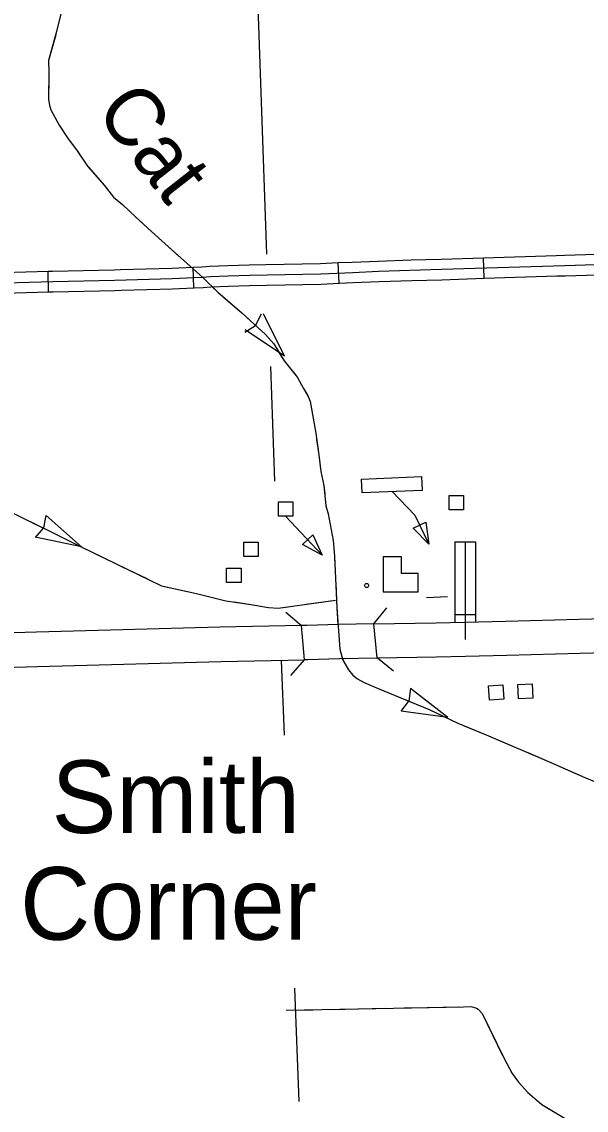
# Model space of a CAD drawing. Extents: x 1084508 to 1142749, y 1057638 to 1093403.
# Drawn here: x 1130762 to 1132050, y 1061710 to 1064194 of the extents above; entities that cross this region are included whole.
import ezdxf

# ---------------------------------------------------------------- set-up
doc = ezdxf.new("R2010")
doc.units = 0
for name, color, linetype in [('Level 15', 7, 'Continuous'), ('Level 24', 7, 'Continuous'), ('Level 32', 7, 'Continuous'), ('Level 35', 7, 'Continuous'), ('Level 37', 7, 'Continuous'), ('Level 43', 7, 'Continuous'), ('Level 45', 7, 'Continuous'), ('Level 5', 7, 'Continuous'), ('Level 56', 7, 'Continuous'), ('Level 58', 7, 'Continuous')]:
    doc.layers.add(name, color=color, linetype=linetype)

msp = doc.modelspace()

# ---------------------------------------------------------------- linework, layer by layer
at = {"layer": 'Level 15'}
for p, q in [((1131406.8, 1062737.9), (1131400.3, 1062816.2)), ((1131573.2, 1062742), (1131565.4, 1062820.3))]:
    msp.add_line(p, q, dxfattribs=at)
for points in [[(1131772.9, 1062824), (1131866.5, 1062826.2), (1132033.1, 1062830.9), (1132180.6, 1062835), (1132271.6, 1062838.7), (1132534.1, 1062846.9), (1132613.2, 1062849)], [(1131400.3, 1062816.2), (1131214.1, 1062812.8), (1130992.8, 1062806.6), (1130796, 1062801.5), (1130562.8, 1062794.8)], [(1131565.4, 1062820.3), (1131485.1, 1062819), (1131412.3, 1062816.4), (1131400.3, 1062816.2)], [(1131565.4, 1062820.3), (1131706.5, 1062822.7), (1131772.9, 1062824)], [(1132615.3, 1062770.5), (1132536.3, 1062768.4), (1132274.4, 1062760.3), (1132183.3, 1062756.6), (1132035.3, 1062752.5), (1131868.6, 1062747.8), (1131774.5, 1062745.5)], [(1130566.3, 1062716.4), (1130798.2, 1062723), (1130995, 1062728.2), (1131215.9, 1062734.4), (1131406.8, 1062737.9)], [(1131573.2, 1062742), (1131487.2, 1062740.6), (1131414.4, 1062738), (1131406.8, 1062737.9)], [(1131774.5, 1062745.5), (1131708, 1062744.2), (1131573.2, 1062742)]]:
    msp.add_lwpolyline(points, dxfattribs=at)
at = {"layer": 'Level 32'}
for p, q in [((1131749.9, 1063007.7), (1131797, 1063007.7)), ((1131750, 1062841.9), (1131797, 1062842))]:
    msp.add_line(p, q, dxfattribs=at)
for points in [[(1131749.9, 1063007.7), (1131749.9, 1062865.4), (1131750, 1062841.9)], [(1131773.4, 1063007.7), (1131773.4, 1062865.4), (1131773.7, 1062784.8)], [(1131797, 1063007.7), (1131797, 1062865.4), (1131797, 1062842)], [(1131750, 1062841.9), (1131750, 1062823.5)], [(1131797, 1062842), (1131797.1, 1062824.6)]]:
    msp.add_lwpolyline(points, dxfattribs=at)
at = {"layer": 'Level 37'}
for points in [[(1131364.7, 1062847), (1131400.3, 1062816.2)], [(1131565.4, 1062820.3), (1131595.2, 1062856.9)], [(1131406.1, 1062738), (1131375.3, 1062702.3)], [(1131610, 1062712.6), (1131573.5, 1062742.3)]]:
    msp.add_lwpolyline(points, dxfattribs=at)
at = {"layer": 'Level 43'}
for p, q in [((1131308.6, 1063527), (1131295.3, 1063501.6)), ((1131361.3, 1063431.2), (1131313.6, 1063527.8)), ((1131270.8, 1063486), (1131295.1, 1063501.3)), ((1131361.3, 1063431.2), (1131271.7, 1063491)), ((1130817, 1063067.5), (1130811.8, 1063039.3)), ((1130898.1, 1062995.7), (1130817.8, 1063067.6)), ((1130793.1, 1063017.1), (1130811.7, 1063039)), ((1130898.1, 1062995.7), (1130792.6, 1063017.8)), ((1131648.7, 1062672.4), (1131645, 1062644)), ((1131734.2, 1062606.8), (1131648.7, 1062672.4)), ((1131627.4, 1062620.8), (1131644.9, 1062643.6)), ((1131734.2, 1062606.8), (1131627.4, 1062620.8))]:
    msp.add_line(p, q, dxfattribs=at)
for points in [[(1130868.2, 1064281.2), (1130841.6, 1064172.4), (1130823.3, 1064106.2), (1130823.9, 1064079.9), (1130823.2, 1064016.7), (1130825.4, 1064004.2), (1130828.3, 1063993.6), (1130832.7, 1063985.1), (1130847.4, 1063958.3), (1130866.1, 1063929.7), (1130888.5, 1063899.9), (1130912.4, 1063865), (1130950.2, 1063821.3), (1130971.2, 1063794.4), (1130991.7, 1063777.2), (1131022.6, 1063748.5), (1131058.2, 1063715.5), (1131089, 1063687.2), (1131175.3, 1063610.4), (1131209.1, 1063577.3), (1131263.8, 1063530.3), (1131318.2, 1063480.3), (1131336.9, 1063459), (1131360.8, 1063420.8), (1131391.3, 1063382.9), (1131405.2, 1063357.6), (1131415.9, 1063339.2), (1131419.9, 1063327.8), (1131432.8, 1063255.5), (1131439.7, 1063206.2), (1131444.5, 1063168), (1131451.5, 1063135.7), (1131455.9, 1063089.4), (1131461.4, 1063071.4), (1131468, 1063034.6), (1131472.8, 1063010.4), (1131475.7, 1062974.7), (1131480.9, 1062856.8), (1131487.5, 1062762.7), (1131492.6, 1062745.5), (1131497, 1062733.7), (1131507.7, 1062715.3), (1131517.6, 1062702.9), (1131528.2, 1062694.8), (1131543.3, 1062686.7), (1131574.9, 1062672.7), (1131691.3, 1062624.6), (1131757.4, 1062593.4), (1131821.7, 1062566.9)], [(1130839.4, 1064164.5), (1130823.3, 1064106.2), (1130823.4, 1064104.5)], [(1130823.4, 1064104.5), (1130823.9, 1064079.9), (1130823.5, 1064042.4)], [(1130826.2, 1064001.2), (1130828.3, 1063993.6), (1130832.7, 1063985.1), (1130847.4, 1063958.3), (1130866.1, 1063929.7), (1130888.5, 1063899.9), (1130891.2, 1063896)], [(1130915, 1063862), (1130950.2, 1063821.3), (1130971.2, 1063794.4), (1130991.7, 1063777.2), (1130998.7, 1063770.7)], [(1131029.1, 1063742.5), (1131058.2, 1063715.5), (1131089, 1063687.2), (1131120.9, 1063658.8)], [(1131196.6, 1063589.5), (1131209.1, 1063577.3), (1131243.7, 1063547.6)], [(1131274.8, 1063520.2), (1131318.2, 1063480.3), (1131336.9, 1063459), (1131356.5, 1063427.6)], [(1131381.7, 1063394.8), (1131391.3, 1063382.9), (1131405.2, 1063357.6), (1131414.2, 1063342)], [(1131414.2, 1063342), (1131415.9, 1063339.2), (1131419.9, 1063327.8), (1131428.1, 1063281.7)], [(1131434.8, 1063240.9), (1131439.7, 1063206.2), (1131444.5, 1063168), (1131451.5, 1063135.7), (1131453.2, 1063118)], [(1130678.4, 1063104.8), (1130766.4, 1063060.6), (1130820, 1063035.2), (1130897.5, 1062996), (1131081.2, 1062907), (1131161.1, 1062889.4), (1131228, 1062873.2), (1131284.5, 1062864.4), (1131324.8, 1062857.9), (1131347.4, 1062856.3), (1131478, 1062874)], [(1131459.6, 1063077.3), (1131461.4, 1063071.4), (1131468, 1063034.6), (1131472.8, 1063010.4), (1131475.7, 1062974.7), (1131476.6, 1062954.4)], [(1130786.7, 1063051), (1130820, 1063035.2), (1130897.5, 1062996), (1130898.1, 1062995.7)], [(1130935.4, 1062977.7), (1130991.3, 1062950.6)], [(1130991.3, 1062950.6), (1131047.2, 1062923.5)], [(1131478.4, 1062913), (1131480.9, 1062856.8), (1131483.5, 1062819)], [(1131084.8, 1062906.3), (1131161.1, 1062889.4), (1131206, 1062878.5)], [(1131246.6, 1062870.3), (1131284.5, 1062864.4), (1131324.8, 1062857.9), (1131347.4, 1062856.3), (1131369.6, 1062859.3)], [(1131410.7, 1062864.9), (1131478, 1062874)], [(1131493, 1062740.7), (1131507.7, 1062715.3), (1131517.6, 1062702.9), (1131528.2, 1062694.8), (1131543.3, 1062686.7), (1131574.9, 1062672.7), (1131581.1, 1062670.2)], [(1131619.4, 1062654.3), (1131691.3, 1062624.6), (1131733.3, 1062604.8)], [(1131771.1, 1062587.7), (1131821.7, 1062566.9)], [(1131821.7, 1062566.9), (1131969.6, 1062504.1), (1132047.1, 1062469.5), (1132235.5, 1062391.7), (1132326.2, 1062350.1), (1132362.9, 1062334.3), (1132504, 1062273.3), (1132642, 1062214.9), (1132700.1, 1062190.3), (1132920.8, 1062093.3), (1133004.5, 1062057.7), (1133059.9, 1062038.9)], [(1131821.7, 1062566.9), (1131878.9, 1062542.6)], [(1131917, 1062526.4), (1131969.6, 1062504.1), (1132030.9, 1062476.8)], [(1131365, 1061938.3), (1131651.5, 1061944.1), (1131770.3, 1061946.3), (1131787.7, 1061946.7), (1131797.5, 1061944.1), (1131803.3, 1061940.9), (1131812.6, 1061931.1), (1131862.4, 1061828.3), (1131880.7, 1061794), (1131895.8, 1061774), (1131916.7, 1061750.4), (1131948.8, 1061723.7), (1132002.1, 1061691.2)], [(1131365, 1061938.3), (1131427.1, 1061939.5)], [(1131468.5, 1061940.4), (1131592.8, 1061942.9)], [(1131634.2, 1061943.7), (1131651.5, 1061944.1), (1131758.5, 1061946.1)], [(1131799.3, 1061943.1), (1131803.3, 1061940.9), (1131812.6, 1061931.1), (1131859, 1061835.5)], [(1131878.2, 1061798.8), (1131880.7, 1061794), (1131895.8, 1061774), (1131916.7, 1061750.4), (1131948.8, 1061723.7), (1131966.3, 1061713)]]:
    msp.add_lwpolyline(points, dxfattribs=at)
at = {"layer": 'Level 45'}
for p, q in [((1131817.3, 1063608.9), (1131815.8, 1063656)), ((1131154.9, 1063586.9), (1131153.2, 1063634)), ((1131486.4, 1063597.5), (1131484.3, 1063644.6)), ((1130823.4, 1063577.8), (1130822.1, 1063624.9))]:
    msp.add_line(p, q, dxfattribs=at)
for points in [[(1130491.5, 1063591), (1130509.8, 1063591.7), (1130541.3, 1063592.3), (1130608.5, 1063594.3), (1130669.5, 1063597), (1130832.9, 1063601.6), (1130973.8, 1063604.7), (1131104.9, 1063608.7), (1131154.6, 1063610.5), (1131174.5, 1063611.3), (1131192.3, 1063612.9), (1131232.7, 1063614.3), (1131281.3, 1063615.9), (1131444.3, 1063619.2), (1131517.2, 1063622.5), (1131576.3, 1063624.9), (1131719.6, 1063629.4), (1132001.1, 1063638.4), (1132281.3, 1063647), (1132408.2, 1063651.5), (1132542.8, 1063655.1), (1132583.9, 1063655.7)], [(1131650.2, 1063650.7), (1131718.9, 1063652.9), (1131815.8, 1063656)], [(1131815.8, 1063656), (1131981.5, 1063661.3)], [(1131981.5, 1063661.3), (1132000.3, 1063661.9), (1132147.1, 1063666.4)], [(1130822.1, 1063624.9), (1130832.3, 1063625.2), (1130973.2, 1063628.3), (1130987.7, 1063628.7)], [(1130987.7, 1063628.7), (1131104.1, 1063632.2), (1131153.2, 1063634)], [(1131153.2, 1063634), (1131153.7, 1063634), (1131173, 1063634.8), (1131190.8, 1063636.5), (1131231.9, 1063637.8), (1131280.7, 1063639.4), (1131319.2, 1063640.2)], [(1131319.2, 1063640.2), (1131443.5, 1063642.7), (1131484.3, 1063644.6)], [(1131484.3, 1063644.6), (1131516.2, 1063646), (1131575.5, 1063648.4), (1131650.2, 1063650.7)], [(1130656.1, 1063620), (1130668.7, 1063620.5), (1130822.1, 1063624.9)], [(1131486.4, 1063597.5), (1131518.3, 1063599), (1131577.2, 1063601.3), (1131651.7, 1063603.7)], [(1131651.7, 1063603.7), (1131720.4, 1063605.8), (1131817.3, 1063608.9)], [(1131817.3, 1063608.9), (1131983, 1063614.2)], [(1131983, 1063614.2), (1132001.8, 1063614.8), (1132148.6, 1063619.4)], [(1130658.1, 1063572.9), (1130670.3, 1063573.5), (1130823.4, 1063577.8)], [(1130823.4, 1063577.8), (1130833.5, 1063578.1), (1130974.4, 1063581.2), (1130989.1, 1063581.6)], [(1130989.1, 1063581.6), (1131105.7, 1063585.1), (1131154.9, 1063586.9)], [(1131154.9, 1063586.9), (1131155.5, 1063587), (1131176.1, 1063587.8), (1131193.7, 1063589.4), (1131233.5, 1063590.7), (1131282, 1063592.4), (1131320.1, 1063593.1)], [(1131320.1, 1063593.1), (1131445.1, 1063595.7), (1131486.4, 1063597.5)]]:
    msp.add_lwpolyline(points, dxfattribs=at)
at = {"layer": 'Level 5'}
for points in [[(1131293.3, 1064446.6), (1131320.8, 1063664)], [(1131329.8, 1063407.4), (1131339, 1063146.2)], [(1131353.7, 1062736.9), (1131360.6, 1062566.5)], [(1131384.1, 1061989), (1131394.6, 1061730)]]:
    msp.add_lwpolyline(points, dxfattribs=at)
at = {"layer": 'Level 56'}
for p, q in [((1131655.3, 1063038.6), (1131684.1, 1063052.6)), ((1131690.7, 1063002.4), (1131655.3, 1063038.6)), ((1131684.1, 1063052.6), (1131690.7, 1063002.4)), ((1131402.8, 1063001.3), (1131426.2, 1063023.3)), ((1131426.2, 1063023.3), (1131447.4, 1062977.3)), ((1131447.4, 1062977.3), (1131402.8, 1063001.3))]:
    msp.add_line(p, q, dxfattribs=at)
for points in [[(1131538.4, 1063119.1), (1131537.1, 1063150.4), (1131674.3, 1063156.3), (1131675.6, 1063124.9)], [(1131737, 1063080.6), (1131737, 1063113.3), (1131769.7, 1063113.3), (1131769.7, 1063080.6)], [(1131347.6, 1063066), (1131347.6, 1063098.7), (1131380.4, 1063098.7), (1131380.4, 1063066)], [(1131268.7, 1062974.2), (1131268.7, 1063006.8), (1131301.4, 1063006.8), (1131301.4, 1062974.2)], [(1131229.5, 1062914.7), (1131229.5, 1062947.4), (1131262.3, 1062947.4), (1131262.3, 1062914.7)], [(1131895.8, 1062649.1), (1131893.9, 1062681.7), (1131926.6, 1062683.6), (1131928.5, 1062651)], [(1131829.5, 1062646.2), (1131826.9, 1062678.7), (1131859.6, 1062681.3), (1131862.1, 1062648.7)]]:
    msp.add_lwpolyline(points, close=True, dxfattribs=at)
for points in [[(1131607, 1063122), (1131658.8, 1063068.1), (1131690.7, 1063002.4)], [(1131364, 1063066), (1131447.4, 1062977.3)], [(1131685.9, 1062880.7), (1131733.2, 1062882.6)]]:
    msp.add_lwpolyline(points, dxfattribs=at)
msp.add_circle((1131548.8, 1062907.8), 4.71, dxfattribs=at)
at = {"layer": 'Level 58'}
msp.add_lwpolyline([(1131586.6, 1062893.3), (1131666.4, 1062893.3), (1131666.4, 1062935.4), (1131628.6, 1062935.4), (1131628.6, 1062973.1), (1131586.6, 1062973.1)], close=True, dxfattribs=at)

# ---------------------------------------------------------------- texts
at = {"layer": 'Level 24'}
for s, p in [('Smith', (1130830.1, 1062343)), ('Corner', (1130758.3, 1062099.4))]:
    msp.add_text(s, height=165.73, dxfattribs=at).set_placement(p)
at = {"layer": 'Level 35'}
msp.add_text('Cat', height=132.58, rotation=307.9848, dxfattribs=at).set_placement((1130926.9, 1063989))

doc.saveas('drawing.dxf')
